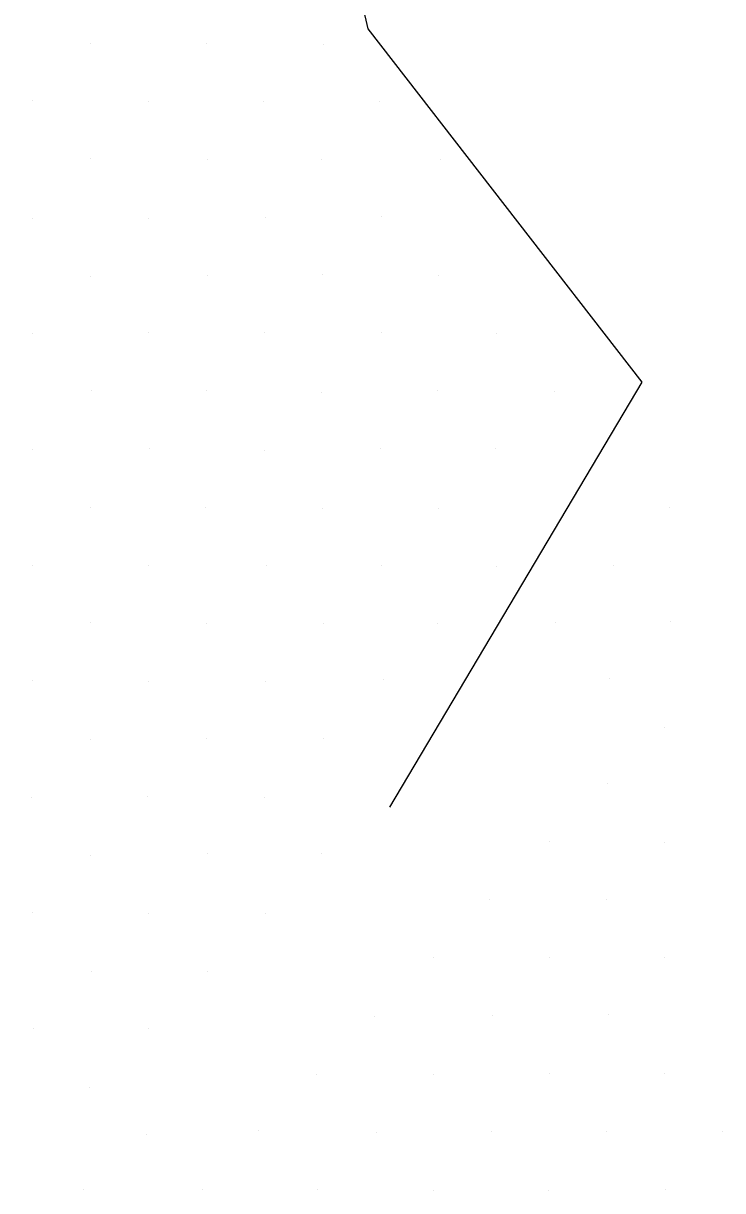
# Model space of a CAD drawing. Extents: x 1602514 to 1609837, y 863887 to 871157.
# Drawn here: x 1606199.5 to 1606284.8, y 867795 to 867937.4 of the extents above; entities that cross this region are included whole.
import ezdxf

# ---------------------------------------------------------------- set-up
doc = ezdxf.new("R2010")
doc.units = 0
doc.layers.add('Survey-Ridge Lines', color=7, linetype='Continuous')
doc.layers.add('Survey-Spot dirt', color=7, linetype='Continuous')

msp = doc.modelspace()

# ---------------------------------------------------------------- linework, layer by layer
at = {"layer": 'Survey-Ridge Lines'}
msp.add_lwpolyline([(1606244.21, 867841.75), (1606274.99, 867893.58), (1606241.53, 867936.69), (1606223.94, 868012.58), (1606182.62, 868083.77)], dxfattribs=at)
msp.add_lwpolyline([(1606244.21, 867841.75), (1606274.99, 867893.58), (1606241.53, 867936.69), (1606223.94, 868012.58), (1606182.62, 868083.77)], dxfattribs=at)
at = {"layer": 'Survey-Spot dirt'}
for p, q in [((1606207.71, 867934.93), (1606207.71, 867934.93)), ((1606207.71, 867934.93), (1606207.71, 867934.93)), ((1606221.84, 867934.87), (1606221.84, 867934.87)), ((1606221.84, 867934.87), (1606221.84, 867934.87)), ((1606236.05, 867934.76), (1606236.05, 867934.76)), ((1606236.05, 867934.76), (1606236.05, 867934.76)), ((1606200.65, 867927.92), (1606200.65, 867927.92)), ((1606200.65, 867927.92), (1606200.65, 867927.92)), ((1606214.7, 867927.87), (1606214.7, 867927.87)), ((1606214.7, 867927.87), (1606214.7, 867927.87)), ((1606228.8, 867927.82), (1606228.8, 867927.82)), ((1606228.8, 867927.82), (1606228.8, 867927.82)), ((1606242.95, 867927.88), (1606242.95, 867927.88)), ((1606242.95, 867927.88), (1606242.95, 867927.88)), ((1606207.64, 867920.84), (1606207.64, 867920.84)), ((1606207.64, 867920.84), (1606207.64, 867920.84)), ((1606221.97, 867920.77), (1606221.97, 867920.77)), ((1606221.97, 867920.77), (1606221.97, 867920.77)), ((1606235.86, 867920.69), (1606235.86, 867920.69)), ((1606235.86, 867920.69), (1606235.86, 867920.69)), ((1606250.37, 867920.8), (1606250.37, 867920.8)), ((1606250.37, 867920.8), (1606250.37, 867920.8)), ((1606200.63, 867913.56), (1606200.63, 867913.56)), ((1606200.63, 867913.56), (1606200.63, 867913.56)), ((1606214.77, 867913.53), (1606214.77, 867913.53)), ((1606214.77, 867913.53), (1606214.77, 867913.53)), ((1606229.05, 867913.65), (1606229.05, 867913.65)), ((1606229.05, 867913.65), (1606229.05, 867913.65)), ((1606243.15, 867913.78), (1606243.15, 867913.78)), ((1606243.15, 867913.78), (1606243.15, 867913.78)), ((1606207.68, 867906.46), (1606207.68, 867906.46)), ((1606207.68, 867906.46), (1606207.68, 867906.46)), ((1606221.89, 867906.59), (1606221.89, 867906.59)), ((1606221.89, 867906.59), (1606221.89, 867906.59)), ((1606236.03, 867906.74), (1606236.03, 867906.74)), ((1606236.03, 867906.74), (1606236.03, 867906.74)), ((1606250.07, 867906.62), (1606250.07, 867906.62)), ((1606250.07, 867906.62), (1606250.07, 867906.62)), ((1606200.62, 867899.51), (1606200.62, 867899.51)), ((1606200.62, 867899.51), (1606200.62, 867899.51)), ((1606214.74, 867899.65), (1606214.74, 867899.65)), ((1606214.74, 867899.65), (1606214.74, 867899.65)), ((1606228.88, 867899.61), (1606228.88, 867899.61)), ((1606228.88, 867899.61), (1606228.88, 867899.61)), ((1606243.13, 867899.65), (1606243.13, 867899.65)), ((1606243.13, 867899.65), (1606243.13, 867899.65)), ((1606257.16, 867899.58), (1606257.16, 867899.58)), ((1606257.16, 867899.58), (1606257.16, 867899.58)), ((1606207.81, 867892.54), (1606207.81, 867892.54)), ((1606207.81, 867892.54), (1606207.81, 867892.54)), ((1606221.8, 867892.57), (1606221.8, 867892.57)), ((1606221.8, 867892.57), (1606221.8, 867892.57)), ((1606235.86, 867892.39), (1606235.86, 867892.39)), ((1606235.86, 867892.39), (1606235.86, 867892.39)), ((1606250.03, 867892.61), (1606250.03, 867892.61)), ((1606250.03, 867892.61), (1606250.03, 867892.61)), ((1606264.31, 867892.44), (1606264.31, 867892.44)), ((1606264.31, 867892.44), (1606264.31, 867892.44)), ((1606200.63, 867885.4), (1606200.63, 867885.4)), ((1606200.63, 867885.4), (1606200.63, 867885.4)), ((1606214.81, 867885.45), (1606214.81, 867885.45)), ((1606214.81, 867885.45), (1606214.81, 867885.45)), ((1606228.93, 867885.25), (1606228.93, 867885.25)), ((1606228.93, 867885.25), (1606228.93, 867885.25)), ((1606243.1, 867885.56), (1606243.1, 867885.56)), ((1606243.1, 867885.56), (1606243.1, 867885.56)), ((1606257.13, 867885.49), (1606257.13, 867885.49)), ((1606257.13, 867885.49), (1606257.13, 867885.49)), ((1606207.67, 867878.35), (1606207.67, 867878.35)), ((1606207.67, 867878.35), (1606207.67, 867878.35)), ((1606221.71, 867878.27), (1606221.71, 867878.27)), ((1606221.71, 867878.27), (1606221.71, 867878.27)), ((1606235.97, 867878.22), (1606235.97, 867878.22)), ((1606235.97, 867878.22), (1606235.97, 867878.22)), ((1606250.19, 867878.25), (1606250.19, 867878.25)), ((1606250.19, 867878.25), (1606250.19, 867878.25)), ((1606278.36, 867878.27), (1606278.36, 867878.27)), ((1606278.36, 867878.27), (1606278.36, 867878.27)), ((1606200.57, 867871.22), (1606200.57, 867871.22)), ((1606200.57, 867871.22), (1606200.57, 867871.22)), ((1606214.79, 867871.23), (1606214.79, 867871.23)), ((1606214.79, 867871.23), (1606214.79, 867871.23)), ((1606229.13, 867871.2), (1606229.13, 867871.2)), ((1606229.13, 867871.2), (1606229.13, 867871.2)), ((1606243.13, 867871.28), (1606243.13, 867871.28)), ((1606243.13, 867871.28), (1606243.13, 867871.28)), ((1606257.24, 867871.11), (1606257.24, 867871.11)), ((1606257.24, 867871.11), (1606257.24, 867871.11)), ((1606271.44, 867871.26), (1606271.44, 867871.26)), ((1606271.44, 867871.26), (1606271.44, 867871.26)), ((1606207.66, 867864.33), (1606207.66, 867864.33)), ((1606207.66, 867864.33), (1606207.66, 867864.33)), ((1606221.79, 867864.22), (1606221.79, 867864.22)), ((1606221.79, 867864.22), (1606221.79, 867864.22)), ((1606236.07, 867864.17), (1606236.07, 867864.17)), ((1606236.07, 867864.17), (1606236.07, 867864.17)), ((1606250.05, 867864.21), (1606250.05, 867864.21)), ((1606250.05, 867864.21), (1606250.05, 867864.21)), ((1606264.38, 867864.28), (1606264.38, 867864.28)), ((1606264.38, 867864.28), (1606264.38, 867864.28)), ((1606278.47, 867864.42), (1606278.47, 867864.42)), ((1606278.47, 867864.42), (1606278.47, 867864.42)), ((1606200.6, 867857.18), (1606200.6, 867857.18)), ((1606200.6, 867857.18), (1606200.6, 867857.18)), ((1606214.77, 867857.11), (1606214.77, 867857.11)), ((1606214.77, 867857.11), (1606214.77, 867857.11)), ((1606229, 867857.07), (1606229, 867857.07)), ((1606229, 867857.07), (1606229, 867857.07)), ((1606243.37, 867857.33), (1606243.37, 867857.33)), ((1606243.37, 867857.33), (1606243.37, 867857.33)), ((1606271.01, 867857.48), (1606271.01, 867857.48)), ((1606271.01, 867857.48), (1606271.01, 867857.48)), ((1606277.69, 867851.46), (1606277.69, 867851.46)), ((1606277.69, 867851.46), (1606277.69, 867851.46)), ((1606207.72, 867850.07), (1606207.72, 867850.07)), ((1606207.72, 867850.07), (1606207.72, 867850.07)), ((1606221.78, 867850.11), (1606221.78, 867850.11)), ((1606221.78, 867850.11), (1606221.78, 867850.11)), ((1606236.04, 867850.11), (1606236.04, 867850.11)), ((1606236.04, 867850.11), (1606236.04, 867850.11)), ((1606270.76, 867844.6), (1606270.76, 867844.6)), ((1606270.76, 867844.6), (1606270.76, 867844.6)), ((1606200.51, 867842.99), (1606200.51, 867842.99)), ((1606200.51, 867842.99), (1606200.51, 867842.99)), ((1606214.64, 867843.03), (1606214.64, 867843.03)), ((1606214.64, 867843.03), (1606214.64, 867843.03)), ((1606228.91, 867842.99), (1606228.91, 867842.99)), ((1606228.91, 867842.99), (1606228.91, 867842.99)), ((1606263.65, 867837.58), (1606263.65, 867837.58)), ((1606263.65, 867837.58), (1606263.65, 867837.58)), ((1606277.69, 867837.46), (1606277.69, 867837.46)), ((1606277.69, 867837.46), (1606277.69, 867837.46)), ((1606207.66, 867835.9), (1606207.66, 867835.9)), ((1606207.66, 867835.9), (1606207.66, 867835.9)), ((1606221.95, 867836.06), (1606221.95, 867836.06)), ((1606221.95, 867836.06), (1606221.95, 867836.06)), ((1606235.87, 867836.07), (1606235.87, 867836.07)), ((1606235.87, 867836.07), (1606235.87, 867836.07)), ((1606256.41, 867830.52), (1606256.41, 867830.52)), ((1606256.41, 867830.52), (1606256.41, 867830.52)), ((1606270.65, 867830.54), (1606270.65, 867830.54)), ((1606270.65, 867830.54), (1606270.65, 867830.54)), ((1606200.57, 867828.89), (1606200.57, 867828.89)), ((1606200.57, 867828.89), (1606200.57, 867828.89)), ((1606214.74, 867828.86), (1606214.74, 867828.86)), ((1606214.74, 867828.86), (1606214.74, 867828.86)), ((1606229.01, 867828.81), (1606229.01, 867828.81)), ((1606229.01, 867828.81), (1606229.01, 867828.81)), ((1606249.46, 867823.48), (1606249.46, 867823.48)), ((1606249.46, 867823.48), (1606249.46, 867823.48)), ((1606263.62, 867823.49), (1606263.62, 867823.49)), ((1606263.62, 867823.49), (1606263.62, 867823.49)), ((1606277.73, 867823.39), (1606277.73, 867823.39)), ((1606277.73, 867823.39), (1606277.73, 867823.39)), ((1606207.74, 867821.76), (1606207.74, 867821.76)), ((1606207.74, 867821.76), (1606207.74, 867821.76)), ((1606221.92, 867821.75), (1606221.92, 867821.75)), ((1606221.92, 867821.75), (1606221.92, 867821.75)), ((1606242.34, 867816.22), (1606242.34, 867816.22)), ((1606242.34, 867816.22), (1606242.34, 867816.22)), ((1606256.66, 867816.31), (1606256.66, 867816.31)), ((1606256.66, 867816.31), (1606256.66, 867816.31)), ((1606270.92, 867816.46), (1606270.92, 867816.46)), ((1606270.92, 867816.46), (1606270.92, 867816.46)), ((1606200.7, 867814.75), (1606200.7, 867814.75)), ((1606200.7, 867814.75), (1606200.7, 867814.75)), ((1606214.72, 867814.74), (1606214.72, 867814.74)), ((1606214.72, 867814.74), (1606214.72, 867814.74)), ((1606235.29, 867809.22), (1606235.29, 867809.22)), ((1606235.29, 867809.22), (1606235.29, 867809.22)), ((1606249.55, 867809.14), (1606249.55, 867809.14)), ((1606249.55, 867809.14), (1606249.55, 867809.14)), ((1606263.68, 867809.25), (1606263.68, 867809.25)), ((1606263.68, 867809.25), (1606263.68, 867809.25)), ((1606277.73, 867809.28), (1606277.73, 867809.28)), ((1606277.73, 867809.28), (1606277.73, 867809.28)), ((1606207.6, 867807.64), (1606207.6, 867807.64)), ((1606207.6, 867807.64), (1606207.6, 867807.64)), ((1606214.47, 867801.91), (1606214.47, 867801.91)), ((1606214.47, 867801.91), (1606214.47, 867801.91)), ((1606228.18, 867802.34), (1606228.18, 867802.34)), ((1606228.18, 867802.34), (1606228.18, 867802.34)), ((1606242.53, 867802.12), (1606242.53, 867802.12)), ((1606242.53, 867802.12), (1606242.53, 867802.12)), ((1606256.58, 867802.17), (1606256.58, 867802.17)), ((1606256.58, 867802.17), (1606256.58, 867802.17)), ((1606270.63, 867802.2), (1606270.63, 867802.2)), ((1606270.63, 867802.2), (1606270.63, 867802.2)), ((1606284.8, 867802.24), (1606284.8, 867802.24)), ((1606284.8, 867802.24), (1606284.8, 867802.24)), ((1606206.76, 867795.15), (1606206.76, 867795.15)), ((1606206.76, 867795.15), (1606206.76, 867795.15)), ((1606221.29, 867795.14), (1606221.29, 867795.14)), ((1606221.29, 867795.14), (1606221.29, 867795.14)), ((1606235.4, 867795.14), (1606235.4, 867795.14)), ((1606235.4, 867795.14), (1606235.4, 867795.14)), ((1606249.54, 867795.07), (1606249.54, 867795.07)), ((1606249.54, 867795.07), (1606249.54, 867795.07)), ((1606263.58, 867795), (1606263.58, 867795)), ((1606263.58, 867795), (1606263.58, 867795)), ((1606277.82, 867795.13), (1606277.82, 867795.13)), ((1606277.82, 867795.13), (1606277.82, 867795.13))]:
    msp.add_line(p, q, dxfattribs=at)

doc.saveas('drawing.dxf')
